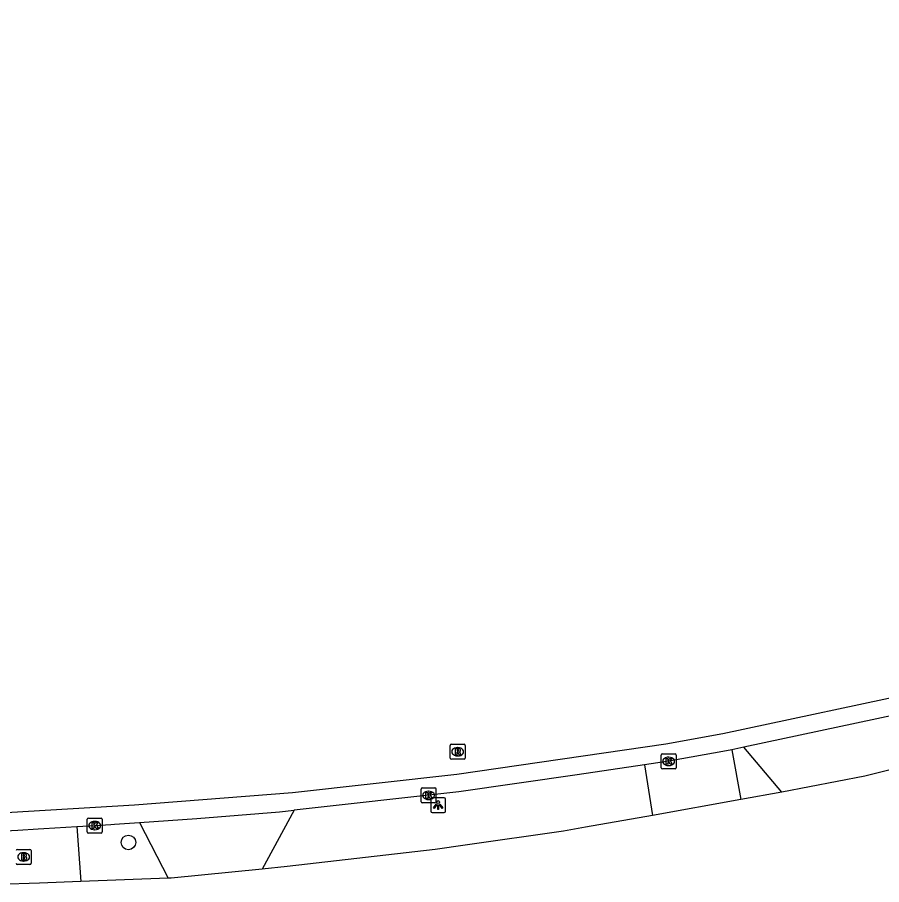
# Model space of a CAD drawing. Extents: x 157692 to 159670, y 381454 to 383289.
# Drawn here: x 159220.3 to 159278.5, y 382896.2 to 382954.6 of the extents above; entities that cross this region are included whole.
import ezdxf

# ---------------------------------------------------------------- set-up
doc = ezdxf.new("R2010")
doc.units = 0
for name, color, linetype in [('IMGEO_Boom', 7, 'Continuous'), ('IMGEO_Brandkraan', 7, 'Continuous'), ('IMGEO_Kolk', 7, 'Continuous'), ('IMGEO_Lichtpunt', 7, 'Continuous'), ('IMGEO_Rijbaan_lokaal_gesloten', 7, 'Continuous'), ('IMGEO_Rioolput', 7, 'Continuous'), ('IMGEO_Voetpad_open', 7, 'Continuous')]:
    doc.layers.add(name, color=color, linetype=linetype)

msp = doc.modelspace()

# ---------------------------------------------------------------- linework, layer by layer
at = {"layer": 'IMGEO_Boom'}
msp.add_circle((159227.83, 382899.073), 0.489, dxfattribs=at)
at = {"layer": 'IMGEO_Brandkraan'}
for p, q in [((159220.348, 382898.598), (159221.2, 382898.598)), ((159220.761, 382898.378), (159220.786, 382898.378)), ((159221.274, 382898.524), (159221.274, 382897.672)), ((159221.2, 382897.598), (159220.348, 382897.598)), ((159220.784, 382897.818), (159220.759, 382897.818))]:
    msp.add_line(p, q, dxfattribs=at)
for points in [[(159220.348, 382898.598), (159221.2, 382898.598)], [(159220.621, 382898.298), (159220.621, 382897.898), (159220.834, 382897.898)], [(159220.852, 382898.298), (159220.621, 382898.298)], [(159220.8, 382898.217), (159220.746, 382898.217), (159220.746, 382898.141)], [(159220.746, 382898.141), (159220.799, 382898.141)], [(159220.808, 382898.065), (159220.746, 382898.065), (159220.746, 382897.984)], [(159220.746, 382897.984), (159220.808, 382897.984)], [(159221.274, 382898.524), (159221.274, 382897.672)], [(159221.2, 382897.598), (159220.348, 382897.598)]]:
    msp.add_lwpolyline(points, dxfattribs=at)
for centre, radius, start, end in [((159220.35, 382898.522), 0.0765, 91.55205, 178.44795), ((159220.35, 382898.522), 0.0765, 91.55205, 178.44795), ((159221.198, 382898.522), 0.0765, 1.55205, 88.44795), ((159221.198, 382898.522), 0.0765, 1.55205, 88.44795), ((159220.801, 382898.179), 0.0379, 267.82845, 90.93552), ((159220.809, 382898.024), 0.0404, 269.87594, 90.50774), ((159220.856, 382898.153), 0.145, 59.4692, 91.53667), ((159220.881, 382898.2), 0.0922, 285.51372, 58.15012), ((159220.886, 382898.008), 0.105, 301.31148, 78.98903), ((159220.35, 382897.674), 0.0765, 181.55205, 268.44795), ((159220.35, 382897.674), 0.0765, 181.55205, 268.44795), ((159220.84, 382898.149), 0.251, 268.66757, 293.53466), ((159221.198, 382897.674), 0.0765, 271.55205, 358.44795), ((159221.198, 382897.674), 0.0765, 271.55205, 358.44795)]:
    msp.add_arc(centre, radius, start, end, dxfattribs=at)
for centre, major_axis, ratio, start_param, end_param in [((159220.76, 382898.098), (-0.387, 0.002), 0.722429, 4.712389, 7.853982), ((159220.785, 382898.098), (-0.39, 0.002), 0.717154, 1.570796, 4.712389)]:
    msp.add_ellipse(centre, major_axis=major_axis, ratio=ratio, start_param=start_param, end_param=end_param, dxfattribs=at)
at = {"layer": 'IMGEO_Kolk'}
for p, q in [((159263.702, 382904.102), (159263.702, 382904.954)), ((159263.777, 382905.028), (159264.629, 382905.028)), ((159264.703, 382904.954), (159264.703, 382904.102)), ((159264.19, 382904.808), (159264.215, 382904.808)), ((159264.629, 382904.028), (159263.777, 382904.028)), ((159264.213, 382904.248), (159264.188, 382904.248)), ((159247.535, 382901.813), (159247.535, 382902.665)), ((159247.61, 382902.739), (159248.462, 382902.739)), ((159248.536, 382902.665), (159248.536, 382901.813)), ((159248.023, 382902.519), (159248.048, 382902.519)), ((159248.462, 382901.739), (159247.61, 382901.739)), ((159248.046, 382901.959), (159248.021, 382901.959)), ((159225.058, 382899.781), (159225.058, 382900.633)), ((159225.133, 382900.707), (159225.985, 382900.707)), ((159225.546, 382900.487), (159225.571, 382900.487)), ((159226.059, 382900.633), (159226.059, 382899.781)), ((159225.985, 382899.707), (159225.133, 382899.707)), ((159225.569, 382899.927), (159225.544, 382899.927))]:
    msp.add_line(p, q, dxfattribs=at)
for points in [[(159263.702, 382904.102), (159263.702, 382904.954)], [(159263.777, 382905.028), (159264.629, 382905.028)], [(159264.703, 382904.954), (159264.703, 382904.102)], [(159264.023, 382904.728), (159264.146, 382904.728), (159264.146, 382904.577), (159264.276, 382904.728), (159264.44, 382904.728), (159264.294, 382904.577), (159264.447, 382904.328), (159264.295, 382904.328), (159264.21, 382904.492), (159264.146, 382904.425), (159264.146, 382904.328), (159264.023, 382904.328), (159264.023, 382904.728)], [(159264.629, 382904.028), (159263.777, 382904.028)], [(159247.535, 382901.813), (159247.535, 382902.665)], [(159247.61, 382902.739), (159248.462, 382902.739)], [(159248.536, 382902.665), (159248.536, 382901.813)], [(159247.856, 382902.439), (159247.979, 382902.439), (159247.979, 382902.288), (159248.109, 382902.439), (159248.273, 382902.439), (159248.127, 382902.288), (159248.28, 382902.039), (159248.128, 382902.039), (159248.043, 382902.203), (159247.979, 382902.136), (159247.979, 382902.039), (159247.856, 382902.039), (159247.856, 382902.439)], [(159248.462, 382901.739), (159247.61, 382901.739)], [(159225.058, 382899.781), (159225.058, 382900.633)], [(159225.133, 382900.707), (159225.985, 382900.707)], [(159225.379, 382900.407), (159225.502, 382900.407), (159225.502, 382900.256), (159225.632, 382900.407), (159225.796, 382900.407), (159225.65, 382900.256), (159225.803, 382900.007), (159225.651, 382900.007), (159225.566, 382900.171), (159225.502, 382900.104), (159225.502, 382900.007), (159225.379, 382900.007), (159225.379, 382900.407)], [(159226.059, 382900.633), (159226.059, 382899.781)], [(159225.985, 382899.707), (159225.133, 382899.707)]]:
    msp.add_lwpolyline(points, dxfattribs=at)
for centre, start, end in [((159263.779, 382904.952), 91.55205, 178.44795), ((159263.779, 382904.952), 91.55205, 178.44795), ((159264.627, 382904.952), 1.55205, 88.44795), ((159264.627, 382904.952), 1.55205, 88.44795), ((159263.779, 382904.104), 181.55205, 268.44795), ((159263.779, 382904.104), 181.55205, 268.44795), ((159264.627, 382904.104), 271.55205, 358.44795), ((159264.627, 382904.104), 271.55205, 358.44795), ((159247.612, 382902.663), 91.55205, 178.44795), ((159247.612, 382902.663), 91.55205, 178.44795), ((159248.46, 382902.663), 1.55205, 88.44795), ((159248.46, 382902.663), 1.55205, 88.44795), ((159247.612, 382901.815), 181.55205, 268.44795), ((159247.612, 382901.815), 181.55205, 268.44795), ((159248.46, 382901.815), 271.55205, 358.44795), ((159248.46, 382901.815), 271.55205, 358.44795), ((159225.135, 382900.631), 91.55205, 178.44795), ((159225.135, 382900.631), 91.55205, 178.44795), ((159225.983, 382900.631), 1.55205, 88.44795), ((159225.983, 382900.631), 1.55205, 88.44795), ((159225.135, 382899.783), 181.55205, 268.44795), ((159225.135, 382899.783), 181.55205, 268.44795), ((159225.983, 382899.783), 271.55205, 358.44795), ((159225.983, 382899.783), 271.55205, 358.44795)]:
    msp.add_arc(centre, 0.0765, start, end, dxfattribs=at)
for centre, major_axis, ratio, start_param, end_param in [((159264.189, 382904.528), (-0.387, 0.002), 0.722429, 4.712389, 7.853982), ((159264.214, 382904.528), (-0.39, 0.002), 0.717154, 1.570796, 4.712389), ((159248.022, 382902.239), (-0.387, 0.002), 0.722429, 4.712389, 7.853982), ((159248.047, 382902.239), (-0.39, 0.002), 0.717154, 1.570796, 4.712389), ((159225.545, 382900.207), (-0.387, 0.002), 0.722429, 4.712389, 7.853982), ((159225.57, 382900.207), (-0.39, 0.002), 0.717154, 1.570796, 4.712389)]:
    msp.add_ellipse(centre, major_axis=major_axis, ratio=ratio, start_param=start_param, end_param=end_param, dxfattribs=at)
at = {"layer": 'IMGEO_Lichtpunt'}
for p, q in [((159249.082, 382902.084), (159248.274, 382902.084)), ((159249.082, 382902.084), (159248.274, 382902.084)), ((159248.18, 382901.989), (159248.18, 382901.182)), ((159248.18, 382901.989), (159248.18, 382901.182)), ((159249.176, 382901.182), (159249.176, 382901.989)), ((159249.176, 382901.182), (159249.176, 382901.989)), ((159248.274, 382901.088), (159249.082, 382901.088)), ((159248.274, 382901.088), (159249.082, 382901.088))]:
    msp.add_line(p, q, dxfattribs=at)
for points in [[(159248.554, 382901.653), (159248.593, 382901.625), (159248.405, 382901.363), (159248.367, 382901.39), (159248.554, 382901.653)], [(159248.656, 382901.605), (159248.703, 382901.605), (159248.703, 382901.283), (159248.656, 382901.283), (159248.656, 382901.605)], [(159248.766, 382901.625), (159248.804, 382901.652), (159248.991, 382901.39), (159248.952, 382901.362), (159248.766, 382901.625)]]:
    msp.add_lwpolyline(points, dxfattribs=at)
msp.add_circle((159248.679, 382901.787), 0.0994, dxfattribs=at)
for centre, start, end in [((159248.274, 382901.989), 90, 180), ((159248.274, 382901.989), 90, 180), ((159249.082, 382901.989), 0, 90), ((159249.082, 382901.989), 0, 90), ((159248.274, 382901.182), 180, 270), ((159248.274, 382901.182), 180, 270), ((159249.082, 382901.182), 270, 0), ((159249.082, 382901.182), 270, 360)]:
    msp.add_arc(centre, 0.0946, start, end, dxfattribs=at)
at = {"layer": 'IMGEO_Rijbaan_lokaal_gesloten'}
for points in [[(159181.882, 382901.605), (159187.215, 382901.109), (159192.99, 382900.695), (159199.519, 382900.374), (159202.896, 382900.358), (159207.891, 382900.486), (159213.944, 382900.757), (159228.238, 382901.592), (159238.876, 382902.432), (159249.93, 382903.657), (159264.009, 382905.712), (159267.856, 382906.411), (159281.746, 382909.36), (159284.996, 382910.149), (159291.943, 382912.032), (159300.113, 382914.423), (159304.58, 382915.812), (159393.282, 382944.582), (159407.967, 382949.622), (159419.048, 382954.586)], [(159283.247, 382908.49), (159282.012, 382908.19), (159269.267, 382905.483)], [(159268.465, 382905.313), (159268.088, 382905.233), (159264.203, 382904.53), (159262.58, 382904.293)], [(159269.267, 382905.483), (159268.465, 382905.313)], [(159262.58, 382904.293), (159258.044, 382903.63), (159250.083, 382902.467), (159238.976, 382901.236)], [(159228.581, 382900.413), (159232.426, 382900.676), (159237.995, 382901.127), (159238.976, 382901.236)], [(159224.363, 382900.137), (159225.56, 382900.206), (159226.645, 382900.279), (159226.892, 382900.297), (159228.581, 382900.413)], [(159218.678, 382899.808), (159220.385, 382899.9), (159221.741, 382899.984), (159222.136, 382900.009), (159224.363, 382900.137)]]:
    msp.add_lwpolyline(points, dxfattribs=at)
at = {"layer": 'IMGEO_Rioolput'}
for p, q in [((159249.496, 382904.75), (159249.496, 382905.602)), ((159249.571, 382905.676), (159250.423, 382905.676)), ((159250.497, 382905.602), (159250.497, 382904.75)), ((159249.984, 382905.456), (159250.009, 382905.456)), ((159250.423, 382904.676), (159249.571, 382904.676)), ((159250.007, 382904.896), (159249.982, 382904.896))]:
    msp.add_line(p, q, dxfattribs=at)
for points in [[(159249.496, 382904.75), (159249.496, 382905.602)], [(159249.571, 382905.676), (159250.423, 382905.676)], [(159250.497, 382905.602), (159250.497, 382904.75)], [(159250.085, 382905.374), (159249.833, 382905.376), (159249.833, 382904.976)], [(159249.833, 382904.976), (159249.957, 382904.976), (159249.957, 382905.138), (159249.968, 382905.138)], [(159250.011, 382905.295), (159249.957, 382905.295), (159249.957, 382905.214)], [(159249.957, 382905.214), (159250.009, 382905.214)], [(159250.015, 382905.109), (159250.086, 382904.976), (159250.226, 382904.976), (159250.161, 382905.102)], [(159250.423, 382904.676), (159249.571, 382904.676)]]:
    msp.add_lwpolyline(points, dxfattribs=at)
for centre, radius, start, end in [((159249.573, 382905.6), 0.0765, 91.55205, 178.44795), ((159249.573, 382905.6), 0.0765, 91.55205, 178.44795), ((159250.421, 382905.6), 0.0765, 1.55205, 88.44795), ((159250.421, 382905.6), 0.0765, 1.55205, 88.44795), ((159249.967, 382905.085), 0.0533, 26.02933, 88.69889), ((159249.993, 382905.403), 0.19, 274.7715, 282.96867), ((159250.017, 382905.199), 0.0964, 77.00612, 93.18647), ((159250.031, 382905.256), 0.0378, 276.66336, 79.67722), ((159250.084, 382905.264), 0.109, 350.36119, 89.41601), ((159250.082, 382905.264), 0.112, 277.58423, 350.98172), ((159250.066, 382905.049), 0.108, 29.51342, 73.79051), ((159249.573, 382904.752), 0.0765, 181.55205, 268.44795), ((159249.573, 382904.752), 0.0765, 181.55205, 268.44795), ((159250.421, 382904.752), 0.0765, 271.55205, 358.44795), ((159250.421, 382904.752), 0.0765, 271.55205, 358.44795)]:
    msp.add_arc(centre, radius, start, end, dxfattribs=at)
for centre, major_axis, ratio, start_param, end_param in [((159249.983, 382905.176), (-0.387, 0.002), 0.722429, 4.712389, 7.853982), ((159250.008, 382905.176), (-0.39, 0.002), 0.717154, 1.570796, 4.712389)]:
    msp.add_ellipse(centre, major_axis=major_axis, ratio=ratio, start_param=start_param, end_param=end_param, dxfattribs=at)
at = {"layer": 'IMGEO_Voetpad_open'}
for points in [[(159268.465, 382905.313), (159269.058, 382901.951)], [(159271.831, 382902.446), (159269.267, 382905.483)], [(159282.824, 382904.869), (159277.42, 382903.527), (159271.831, 382902.446)], [(159262.58, 382904.293), (159263.11, 382900.892)], [(159271.831, 382902.446), (159269.058, 382901.951)], [(159269.058, 382901.951), (159263.11, 382900.892)], [(159238.976, 382901.236), (159236.831, 382897.285)], [(159263.11, 382900.892), (159258.607, 382900.091), (159257.116, 382899.826), (159250.493, 382898.888), (159248.484, 382898.604), (159238.519, 382897.455), (159236.831, 382897.285)], [(159228.581, 382900.413), (159230.498, 382896.66)], [(159224.363, 382900.137), (159224.623, 382896.44)], [(159236.831, 382897.285), (159230.714, 382896.668), (159230.498, 382896.66)], [(159224.623, 382896.44), (159221.838, 382896.336), (159219.06, 382896.232)], [(159230.498, 382896.66), (159224.623, 382896.44)]]:
    msp.add_lwpolyline(points, dxfattribs=at)

doc.saveas('drawing.dxf')
